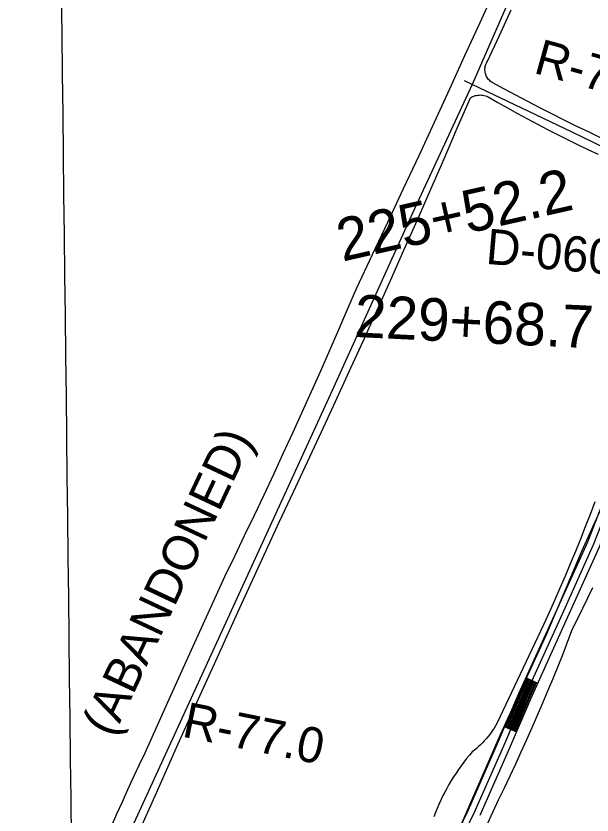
# Model space of a CAD drawing. Extents: x 3683402 to 3721514, y 487807 to 513565.
# Drawn here: x 3708570 to 3709923, y 500624 to 502502 of the extents above; entities that cross this region are included whole.
import ezdxf

# ---------------------------------------------------------------- set-up
doc = ezdxf.new("R2010")
doc.units = 0
for name, color, linetype in [('V-GRID-MAJR', 7, 'Continuous'), ('V-RAIL-IDEN', 7, 'Continuous'), ('V-RIVR-RANG-IDEN', 7, 'Continuous'), ('V-ROAD-CNTR', 7, 'Continuous'), ('V-SITE-VEGE', 7, 'Continuous'), ('V-SURV-IDEN', 7, 'Continuous'), ('V-TOPO-SHOR', 7, 'Continuous')]:
    doc.layers.add(name, color=color, linetype=linetype)

msp = doc.modelspace()

# ---------------------------------------------------------------- linework, layer by layer
at = {"layer": 'V-GRID-MAJR'}
msp.add_spline([(3708784.112, 493467.745), (3708712.745, 499525.163), (3708641.341, 505585.664), (3708569.937, 511646.178), (3708569.901, 511649.25)], degree=3, dxfattribs=at)
at = {"layer": 'V-ROAD-CNTR'}
for p, q in [((3709768.475424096, 500946.103081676), (3709795.7933694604, 500933.70410647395)), ((3709718.41852421, 500831.203311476), (3709746.0074690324, 500819.4213350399))]:
    msp.add_line(p, q, dxfattribs=at)
for points in [[(3709553.3208544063, 500470.6200326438), (3709633.0586949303, 500635.684702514), (3709701.597557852, 500791.81339025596), (3709751.7184576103, 500909.1851555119), (3709839.381282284, 501102.3257692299), (3709913.092134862, 501265.94844198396), (3709945.4870700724, 501349.2572753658), (3709964.8280313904, 501409.8551541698), (3709982.6229958, 501466.266041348), (3709997.3329663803, 501528.760916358), (3710010.6119398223, 501594.93578400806), (3710036.219888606, 501735.7925022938), (3710054.8028514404, 501882.9532079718), (3710074.488812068, 502006.3299612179), (3710090.0357809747, 502126.07372173), (3710116.781727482, 502279.86341415), (3710145.5486699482, 502456.0880616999), (3710170.760619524, 502598.78277631)], [(3710185.5255899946, 502596.1357816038), (3710160.3366403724, 502453.57506672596), (3710131.573697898, 502277.37041913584), (3710104.8697513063, 502123.821726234), (3710089.3357823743, 502004.18196551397), (3710069.6538217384, 501880.8312122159), (3710051.050858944, 501733.50950686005), (3710025.345910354, 501592.1187896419), (3710011.9909370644, 501525.56592274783), (3709997.095966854, 501462.28604930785), (3709979.126002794, 501405.318163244), (3709959.636041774, 501344.25428537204), (3709926.9301071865, 501260.1454535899), (3709853.0492549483, 501096.14578159), (3709765.447430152, 500903.139167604), (3709715.3625303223, 500785.85340217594), (3709646.68366768, 500629.40571507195), (3709566.9008272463, 500464.24804538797)], [(3709660.30864043, 500623.1267276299), (3709729.1275027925, 500779.8934140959), (3709779.1764026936, 500897.09317969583), (3709866.717227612, 501089.96579394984), (3709940.76807951, 501254.3424651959), (3709973.7850134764, 501339.25129537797), (3709993.4239741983, 501400.781172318), (3710011.5689379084, 501458.30605726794), (3710026.6489077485, 501522.370929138), (3710040.0798808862, 501589.30179527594), (3710065.881829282, 501731.226511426), (3710084.504792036, 501878.70921646), (3710104.18275268, 502002.03396981), (3710119.7037216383, 502121.56973073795), (3710146.365668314, 502274.8774241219), (3710175.124610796, 502451.06207175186), (3710200.290560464, 502593.4887868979)], [(3709721.177518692, 500830.02631382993), (3709754.464452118, 500907.9761579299), (3709771.207418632, 500944.8640841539)], [(3709723.9365131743, 500828.84731618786), (3709757.2104466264, 500906.76716034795), (3709773.939413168, 500943.6240866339)], [(3709726.6955076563, 500827.6693185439), (3709759.956441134, 500905.5571627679), (3709776.6704077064, 500942.38408911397)], [(3709729.4545021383, 500826.4913209), (3709762.701435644, 500904.34816518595), (3709779.402402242, 500941.144091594)], [(3709732.2134966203, 500825.31332325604), (3709765.447430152, 500903.139167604), (3709782.134396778, 500939.90409407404)], [(3709734.9724911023, 500824.13532561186), (3709768.19342466, 500901.930170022), (3709784.866391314, 500938.6640965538)], [(3709737.7314855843, 500822.9573279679), (3709770.9384191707, 500900.7211724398), (3709787.59838585, 500937.4240990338)], [(3709740.4904800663, 500821.7793303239), (3709773.6844136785, 500899.51117486), (3709790.3293803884, 500936.1841015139)], [(3709743.2494745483, 500820.6003326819), (3709776.430408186, 500898.3021772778), (3709793.061374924, 500934.9441039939)]]:
    msp.add_lwpolyline(points, dxfattribs=at)
at = {"layer": 'V-SITE-VEGE'}
for points in [[(3709694.6580000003, 502564.517), (3709659.383, 502486.148), (3709623.9080000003, 502407.871), (3709588.225, 502329.68700000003), (3709552.342, 502251.597), (3709516.257, 502173.599), (3709479.966, 502095.697), (3709443.4790000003, 502017.887), (3709406.785, 501940.174), (3709369.8880000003, 501862.555), (3709348.988, 501813.509), (3709327.892, 501764.55), (3709306.599, 501715.672), (3709285.109, 501666.88), (3709263.427, 501618.175), (3709241.548, 501569.555), (3709219.477, 501521.026), (3709197.211, 501472.583), (3709174.753, 501424.229), (3709152.1, 501375.96400000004), (3709129.254, 501327.793), (3709106.218, 501279.712), (3709082.99, 501231.726), (3709059.569, 501183.829), (3709012.52, 501080.253), (3708965.629, 500976.608), (3708918.894, 500872.889), (3708872.316, 500769.103), (3708858.736, 500740.56), (3708845.34, 500711.929), (3708832.13, 500683.212), (3708819.1070000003, 500654.409), (3708806.27, 500625.52400000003), (3708793.6240000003, 500596.555)], [(3709680.213, 502352.702), (3709678.522, 502354.818), (3709677.004, 502357.059), (3709675.665, 502359.412), (3709674.512, 502361.859), (3709673.549, 502364.39), (3709672.789, 502366.987), (3709672.2320000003, 502369.637), (3709671.884, 502372.322), (3709671.745, 502375.026), (3709671.8170000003, 502377.731), (3709672.097, 502380.422), (3709672.5870000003, 502383.087), (3709673.281, 502385.702), (3709674.1780000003, 502388.254), (3709675.268, 502390.734), (3709676.5500000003, 502393.118), (3709678.012, 502395.395), (3709705.6410000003, 502455.662), (3709733.093, 502516.01)], [(3709943.502, 502215.74700000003), (3709914.769, 502229.403), (3709886.13, 502243.251), (3709857.589, 502257.302), (3709829.144, 502271.55), (3709800.8000000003, 502285.99700000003), (3709772.556, 502300.636), (3709744.414, 502315.474), (3709716.377, 502330.506), (3709688.444, 502345.733), (3709686.1890000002, 502347.228), (3709684.058, 502348.897), (3709682.061, 502350.724), (3709680.213, 502352.702)], [(3708852.268, 500569.783), (3708899.6920000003, 500676.136), (3708947.31, 500782.405), (3708995.123, 500888.583), (3709043.132, 500994.674), (3709091.332, 501100.67600000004), (3709139.728, 501206.592), (3709188.319, 501312.42100000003), (3709221.617, 501383.091), (3709254.7290000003, 501453.854), (3709287.657, 501524.7), (3709320.394, 501595.637), (3709352.9450000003, 501666.659), (3709385.31, 501737.764), (3709417.484, 501808.956), (3709449.473, 501880.235), (3709481.271, 501951.59500000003), (3709512.882, 502023.04000000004), (3709544.304, 502094.568), (3709575.536, 502166.179), (3709606.582, 502237.869), (3709637.435, 502309.645), (3709640.116, 502311.19800000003), (3709642.899, 502312.553), (3709645.772, 502313.706), (3709648.721, 502314.651), (3709651.7320000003, 502315.384), (3709654.7830000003, 502315.898), (3709657.8680000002, 502316.193), (3709660.9620000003, 502316.264), (3709664.057, 502316.117), (3709667.131, 502315.748), (3709670.17, 502315.161), (3709673.16, 502314.356), (3709676.0870000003, 502313.34), (3709678.929, 502312.117), (3709701.912, 502298.86), (3709725.001, 502285.79000000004), (3709748.201, 502272.918), (3709771.505, 502260.233), (3709794.91, 502247.742), (3709818.421, 502235.446), (3709842.028, 502223.343), (3709865.74, 502211.438), (3709889.548, 502199.72500000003), (3709913.452, 502188.211), (3709937.448, 502176.898)], [(3709930.057, 501359.773), (3709918.867, 501330.552), (3709907.4820000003, 501301.398), (3709895.9050000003, 501272.32300000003), (3709884.133, 501243.327), (3709872.168, 501214.412), (3709860.0130000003, 501185.574), (3709847.662, 501156.82), (3709835.122, 501128.148), (3709822.392, 501099.56200000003), (3709809.471, 501071.06), (3709699.418, 500838.925), (3709696.3540000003, 500833.402), (3709693.1180000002, 500827.977), (3709689.71, 500822.658), (3709686.132, 500817.45), (3709682.395, 500812.357), (3709678.495, 500807.386), (3709674.436, 500802.543), (3709670.231, 500797.83), (3709665.877, 500793.253), (3709661.38, 500788.81700000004), (3709656.7430000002, 500784.52400000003), (3709651.974, 500780.38300000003), (3709647.075, 500776.396), (3709642.051, 500772.564), (3709635.256, 500764.55), (3709628.628, 500756.395), (3709622.1750000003, 500748.101), (3709615.898, 500739.673), (3709609.801, 500731.114), (3709603.887, 500722.431), (3709598.154, 500713.62), (3709592.612, 500704.695), (3709587.257, 500695.653), (3709582.094, 500686.503), (3709577.125, 500677.244), (3709572.353, 500667.88), (3709567.7800000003, 500658.42100000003), (3709563.4080000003, 500648.867), (3709559.236, 500639.223), (3709555.269, 500629.493), (3709551.509, 500619.681)], [(3709656.36, 500556.533), (3709703.755, 500659.389), (3709717.399, 500687.564), (3709730.856, 500715.83), (3709744.127, 500744.179), (3709757.214, 500772.617), (3709770.114, 500801.14), (3709782.826, 500829.746), (3709795.352, 500858.43700000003), (3709807.6890000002, 500887.20900000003), (3709819.838, 500916.05700000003), (3709831.798, 500944.987), (3709843.566, 500973.995), (3709855.147, 501003.079), (3709866.534, 501032.23600000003), (3709877.733, 501061.469), (3709889.865, 501085.691), (3709901.8030000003, 501110.009), (3709913.546, 501134.423), (3709925.097, 501158.929)]]:
    msp.add_lwpolyline(points, dxfattribs=at)
at = {"layer": 'V-TOPO-SHOR'}
for points in [[(3710180.876, 503535.431), (3710073.8570000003, 503318.20900000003), (3709844.068, 502803.67), (3709641.965, 502341.23)], [(3709641.965, 502341.23), (3709501.611, 502038.175), (3709308.495, 501613.243), (3708764.6410000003, 500425.44200000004)], [(3710006.665, 501593.822), (3710033.44, 501800.56), (3710075.862, 502115.278), (3710075.719, 502123.48), (3710074.707, 502128.688), (3710071.75, 502131.742), (3710066.896, 502135.918), (3710033.2800000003, 502153.121), (3709876.789, 502229.11600000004), (3709641.965, 502341.23), (3709623.984, 502349.815)], [(3709999.007, 501541.744), (3709981.892, 501461.93700000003), (3709967.376, 501408.052), (3709944.5160000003, 501345.283), (3709898.629, 501243.248), (3709816.571, 501049.136), (3709707.872, 500811.992), (3709590.194, 500543.012), (3709512.384, 500375.344), (3709433.894, 500216.706)]]:
    msp.add_lwpolyline(points, dxfattribs=at)

# ---------------------------------------------------------------- texts
at = {"layer": 'V-RAIL-IDEN'}
msp.add_text('(ABANDONED)', height=82.99983200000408, rotation=64.83008857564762, dxfattribs=at).set_placement((3708797.582365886, 500803.90536607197))
at = {"layer": 'V-RIVR-RANG-IDEN'}
for s, height, rotation, p in [('R-77.3', 82.99999800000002, 344.4691161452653, (3709783.450264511, 502368.6905537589)), ('D-060', 83.00000000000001, 355.03532571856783, (3709671.9002351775, 501919.6147485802)), ('R-77.0', 82.999998, 348.53894043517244, (3708957.7630000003, 500808.53))]:
    msp.add_text(s, height=height, rotation=rotation, dxfattribs=at).set_placement(p)
at = {"layer": 'V-SURV-IDEN'}
for s, height, rotation, p in [('225+52.2', 99.99999999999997, 12.70202787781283, (3709336.5714150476, 501924.3344159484)), ('229+68.7', 100.00000000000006, 357.23356221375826, (3709363.465717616, 501747.6686060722))]:
    msp.add_text(s, height=height, rotation=rotation, dxfattribs=at).set_placement(p)

doc.saveas('drawing.dxf')
